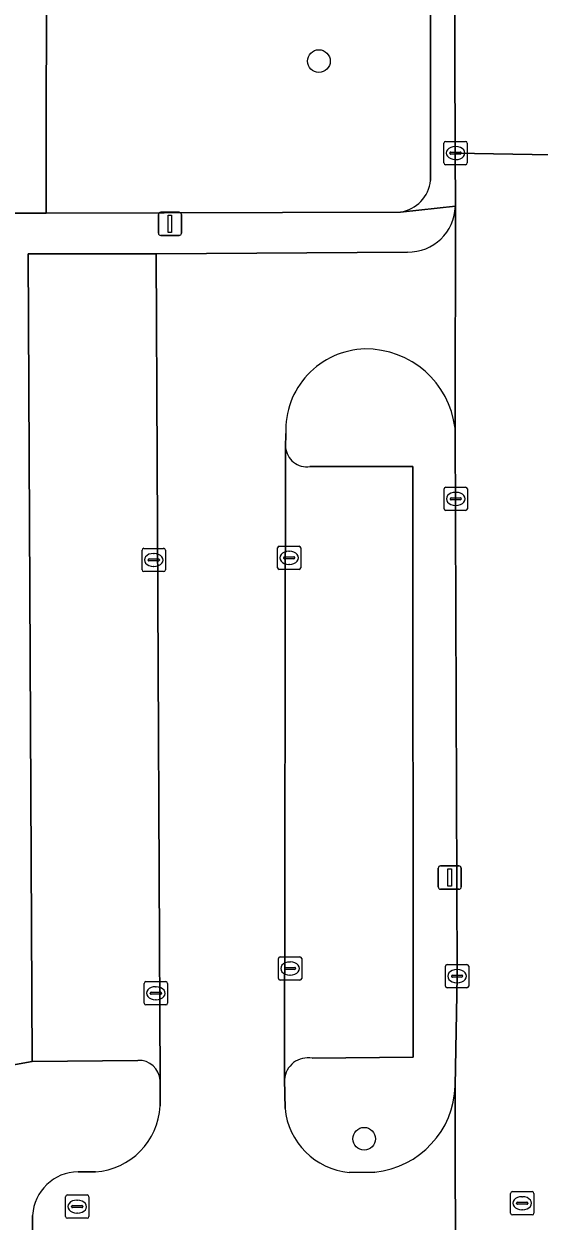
# Model space of a CAD drawing. Extents: x 160732 to 162107, y 387428 to 388479.
# Drawn here: x 161043 to 161065.2, y 388054.8 to 388106.2 of the extents above; entities that cross this region are included whole.
import ezdxf

# ---------------------------------------------------------------- set-up
doc = ezdxf.new("R2010")
doc.units = 0
for name, color, linetype in [('IMGEO_Boom', 7, 'Continuous'), ('IMGEO_Gemengd_bos', 7, 'Continuous'), ('IMGEO_Groenvoorziening', 7, 'Continuous'), ('IMGEO_Kolk', 7, 'Continuous'), ('IMGEO_Lichtmast', 7, 'Continuous'), ('IMGEO_Parkeervlak_open', 7, 'Continuous'), ('IMGEO_Rijbaan_lokaal_open', 7, 'Continuous'), ('IMGEO_Rioolput', 7, 'Continuous'), ('IMGEO_Verkeerseiland_open', 7, 'Continuous'), ('IMGEO_Voetpad_open', 7, 'Continuous')]:
    doc.layers.add(name, color=color, linetype=linetype)

msp = doc.modelspace()

# ---------------------------------------------------------------- linework, layer by layer
at = {"layer": 'IMGEO_Boom'}
for centre in [(161055.703, 388104.609), (161057.649, 388058.339)]:
    msp.add_circle(centre, 0.489, dxfattribs=at)
at = {"layer": 'IMGEO_Gemengd_bos'}
msp.add_lwpolyline([(161060.503, 388099.487), (161060.489, 388142.917), (161053.549, 388142.829), (161053.377, 388111.825), (161043.995, 388111.45), (161043.996, 388110.815), (161043.977, 388098.085), (161059.211, 388098.13)], dxfattribs=at)
msp.add_arc((161058.98, 388099.644), 1.531, 278.6806, 354.1306, dxfattribs=at)
at = {"layer": 'IMGEO_Groenvoorziening'}
msp.add_lwpolyline([(161043.996, 388110.815), (161041.351, 388110.823), (161041.595, 388098.078), (161043.977, 388098.085)], close=True, dxfattribs=at)
at = {"layer": 'IMGEO_Kolk'}
for p, q in [((161061.074, 388100.236), (161061.074, 388101.088)), ((161061.149, 388101.162), (161062.001, 388101.162)), ((161062.075, 388101.088), (161062.075, 388100.236)), ((161061.333, 388100.656), (161061.333, 388100.668)), ((161061.771, 388100.619), (161061.373, 388100.619)), ((161061.376, 388100.705), (161061.774, 388100.705)), ((161061.562, 388100.942), (161061.587, 388100.942)), ((161061.817, 388100.668), (161061.817, 388100.656)), ((161062.001, 388100.162), (161061.149, 388100.162)), ((161061.585, 388100.382), (161061.56, 388100.382)), ((161061.082, 388085.389), (161061.082, 388086.241)), ((161061.157, 388086.315), (161062.009, 388086.315)), ((161062.083, 388086.241), (161062.083, 388085.389)), ((161061.341, 388085.809), (161061.341, 388085.821)), ((161061.779, 388085.772), (161061.381, 388085.772)), ((161061.384, 388085.858), (161061.782, 388085.858)), ((161061.57, 388086.095), (161061.595, 388086.095)), ((161061.825, 388085.821), (161061.825, 388085.809)), ((161062.009, 388085.315), (161061.157, 388085.315)), ((161061.593, 388085.535), (161061.568, 388085.535)), ((161048.105, 388082.764), (161048.105, 388083.616)), ((161048.18, 388083.69), (161049.032, 388083.69)), ((161049.106, 388083.616), (161049.106, 388082.764)), ((161053.924, 388082.857), (161053.924, 388083.709)), ((161053.999, 388083.783), (161054.851, 388083.783)), ((161054.925, 388083.709), (161054.925, 388082.857)), ((161048.364, 388083.184), (161048.364, 388083.196)), ((161048.802, 388083.147), (161048.404, 388083.147)), ((161048.407, 388083.233), (161048.805, 388083.233)), ((161048.593, 388083.47), (161048.618, 388083.47)), ((161048.848, 388083.196), (161048.848, 388083.184)), ((161054.183, 388083.277), (161054.183, 388083.289)), ((161054.621, 388083.24), (161054.223, 388083.24)), ((161054.226, 388083.326), (161054.624, 388083.326)), ((161054.412, 388083.563), (161054.437, 388083.563)), ((161054.667, 388083.289), (161054.667, 388083.277)), ((161049.032, 388082.69), (161048.18, 388082.69)), ((161048.616, 388082.91), (161048.591, 388082.91)), ((161054.851, 388082.783), (161053.999, 388082.783)), ((161054.435, 388083.003), (161054.41, 388083.003)), ((161054.038, 388066.15), (161054.89, 388066.15)), ((161053.963, 388065.224), (161053.963, 388066.076)), ((161054.222, 388065.644), (161054.222, 388065.656)), ((161054.66, 388065.607), (161054.262, 388065.607)), ((161054.265, 388065.693), (161054.663, 388065.693)), ((161054.451, 388065.93), (161054.476, 388065.93)), ((161054.706, 388065.656), (161054.706, 388065.644)), ((161054.964, 388066.076), (161054.964, 388065.224)), ((161061.139, 388064.895), (161061.139, 388065.747)), ((161061.214, 388065.821), (161062.066, 388065.821)), ((161061.627, 388065.601), (161061.652, 388065.601)), ((161062.14, 388065.747), (161062.14, 388064.895)), ((161048.273, 388065.086), (161049.125, 388065.086)), ((161054.89, 388065.15), (161054.038, 388065.15)), ((161054.474, 388065.37), (161054.449, 388065.37)), ((161061.398, 388065.315), (161061.398, 388065.327)), ((161061.836, 388065.278), (161061.438, 388065.278)), ((161061.441, 388065.364), (161061.839, 388065.364)), ((161061.882, 388065.327), (161061.882, 388065.315)), ((161048.198, 388064.16), (161048.198, 388065.012)), ((161048.457, 388064.58), (161048.457, 388064.592)), ((161048.5, 388064.629), (161048.898, 388064.629)), ((161048.686, 388064.866), (161048.711, 388064.866)), ((161048.941, 388064.592), (161048.941, 388064.58)), ((161049.199, 388065.012), (161049.199, 388064.16)), ((161062.066, 388064.821), (161061.214, 388064.821)), ((161061.65, 388065.041), (161061.625, 388065.041)), ((161049.125, 388064.086), (161048.273, 388064.086)), ((161048.895, 388064.543), (161048.497, 388064.543)), ((161048.709, 388064.306), (161048.684, 388064.306))]:
    msp.add_line(p, q, dxfattribs=at)
for points in [[(161061.074, 388100.236), (161061.074, 388101.088)], [(161061.149, 388101.162), (161062.001, 388101.162)], [(161062.075, 388101.088), (161062.075, 388100.236)], [(161062.001, 388100.162), (161061.149, 388100.162)], [(161061.082, 388085.389), (161061.082, 388086.241)], [(161061.157, 388086.315), (161062.009, 388086.315)], [(161062.083, 388086.241), (161062.083, 388085.389)], [(161062.009, 388085.315), (161061.157, 388085.315)], [(161048.105, 388082.764), (161048.105, 388083.616)], [(161048.18, 388083.69), (161049.032, 388083.69)], [(161049.106, 388083.616), (161049.106, 388082.764)], [(161053.924, 388082.857), (161053.924, 388083.709)], [(161053.999, 388083.783), (161054.851, 388083.783)], [(161054.925, 388083.709), (161054.925, 388082.857)], [(161049.032, 388082.69), (161048.18, 388082.69)], [(161054.851, 388082.783), (161053.999, 388082.783)], [(161054.038, 388066.15), (161054.89, 388066.15)], [(161053.963, 388065.224), (161053.963, 388066.076)], [(161054.964, 388066.076), (161054.964, 388065.224)], [(161061.139, 388064.895), (161061.139, 388065.747)], [(161061.214, 388065.821), (161062.066, 388065.821)], [(161062.14, 388065.747), (161062.14, 388064.895)], [(161048.273, 388065.086), (161049.125, 388065.086)], [(161054.89, 388065.15), (161054.038, 388065.15)], [(161048.198, 388064.16), (161048.198, 388065.012)], [(161049.199, 388065.012), (161049.199, 388064.16)], [(161062.066, 388064.821), (161061.214, 388064.821)], [(161049.125, 388064.086), (161048.273, 388064.086)]]:
    msp.add_lwpolyline(points, dxfattribs=at)
for centre, radius, start, end in [((161061.151, 388101.086), 0.0765, 91.552, 178.448), ((161061.151, 388101.086), 0.0765, 91.552, 178.448), ((161061.999, 388101.086), 0.0765, 1.552, 88.448), ((161061.999, 388101.086), 0.0765, 1.552, 88.448), ((161061.373, 388100.665), 0.0403, 85.8775, 175.7526), ((161061.37, 388100.655), 0.0366, 178.938, 274.7102), ((161061.774, 388100.662), 0.043, 264.8664, 352.4533), ((161061.778, 388100.667), 0.0386, 1.7309, 96.639), ((161061.151, 388100.238), 0.0765, 181.552, 268.448), ((161061.151, 388100.238), 0.0765, 181.552, 268.448), ((161061.999, 388100.238), 0.0765, 271.552, 358.448), ((161061.999, 388100.238), 0.0765, 271.552, 358.448), ((161061.159, 388086.239), 0.0765, 91.552, 178.448), ((161061.159, 388086.239), 0.0765, 91.552, 178.448), ((161062.007, 388086.239), 0.0765, 1.552, 88.448), ((161062.007, 388086.239), 0.0765, 1.552, 88.448), ((161061.381, 388085.818), 0.0403, 85.8775, 175.7526), ((161061.378, 388085.808), 0.0366, 178.938, 274.7102), ((161061.782, 388085.815), 0.043, 264.8664, 352.4533), ((161061.786, 388085.82), 0.0386, 1.7309, 96.639), ((161061.159, 388085.391), 0.0765, 181.552, 268.448), ((161061.159, 388085.391), 0.0765, 181.552, 268.448), ((161062.007, 388085.391), 0.0765, 271.552, 358.448), ((161062.007, 388085.391), 0.0765, 271.552, 358.448), ((161048.182, 388083.614), 0.0765, 91.552, 178.448), ((161048.182, 388083.614), 0.0765, 91.552, 178.448), ((161049.03, 388083.614), 0.0765, 1.552, 88.448), ((161049.03, 388083.614), 0.0765, 1.552, 88.448), ((161054.001, 388083.707), 0.0765, 91.552, 178.448), ((161054.001, 388083.707), 0.0765, 91.552, 178.448), ((161054.849, 388083.707), 0.0765, 1.552, 88.448), ((161054.849, 388083.707), 0.0765, 1.552, 88.448), ((161048.404, 388083.193), 0.0403, 85.8775, 175.7526), ((161048.401, 388083.183), 0.0366, 178.938, 274.7102), ((161048.805, 388083.19), 0.043, 264.8664, 352.4533), ((161048.809, 388083.195), 0.0386, 1.7309, 96.639), ((161054.223, 388083.286), 0.0403, 85.8775, 175.7526), ((161054.22, 388083.276), 0.0366, 178.938, 274.7102), ((161054.624, 388083.283), 0.043, 264.8664, 352.4533), ((161054.628, 388083.288), 0.0386, 1.7309, 96.639), ((161048.182, 388082.766), 0.0765, 181.552, 268.448), ((161048.182, 388082.766), 0.0765, 181.552, 268.448), ((161049.03, 388082.766), 0.0765, 271.552, 358.448), ((161049.03, 388082.766), 0.0765, 271.552, 358.448), ((161054.001, 388082.859), 0.0765, 181.552, 268.448), ((161054.001, 388082.859), 0.0765, 181.552, 268.448), ((161054.849, 388082.859), 0.0765, 271.552, 358.448), ((161054.849, 388082.859), 0.0765, 271.552, 358.448), ((161054.04, 388066.074), 0.0765, 91.552, 178.448), ((161054.04, 388066.074), 0.0765, 91.552, 178.448), ((161054.888, 388066.074), 0.0765, 1.552, 88.448), ((161054.888, 388066.074), 0.0765, 1.552, 88.448), ((161054.262, 388065.653), 0.0403, 85.8775, 175.7526), ((161054.259, 388065.643), 0.0366, 178.938, 274.7102), ((161054.663, 388065.65), 0.043, 264.8664, 352.4533), ((161054.667, 388065.655), 0.0386, 1.7309, 96.639), ((161061.216, 388065.745), 0.0765, 91.552, 178.448), ((161061.216, 388065.745), 0.0765, 91.552, 178.448), ((161062.064, 388065.745), 0.0765, 1.552, 88.448), ((161062.064, 388065.745), 0.0765, 1.552, 88.448), ((161048.275, 388065.01), 0.0765, 91.552, 178.448), ((161048.275, 388065.01), 0.0765, 91.552, 178.448), ((161049.123, 388065.01), 0.0765, 1.552, 88.448), ((161049.123, 388065.01), 0.0765, 1.552, 88.448), ((161054.04, 388065.226), 0.0765, 181.552, 268.448), ((161054.04, 388065.226), 0.0765, 181.552, 268.448), ((161054.888, 388065.226), 0.0765, 271.552, 358.448), ((161054.888, 388065.226), 0.0765, 271.552, 358.448), ((161061.438, 388065.324), 0.0403, 85.8775, 175.7526), ((161061.435, 388065.314), 0.0366, 178.938, 274.7102), ((161061.839, 388065.321), 0.043, 264.8664, 352.4533), ((161061.843, 388065.326), 0.0386, 1.7309, 96.639), ((161048.497, 388064.589), 0.0403, 85.8775, 175.7526), ((161048.494, 388064.579), 0.0366, 178.938, 274.7102), ((161048.898, 388064.586), 0.043, 264.8664, 352.4533), ((161048.902, 388064.591), 0.0386, 1.7309, 96.639), ((161061.216, 388064.897), 0.0765, 181.552, 268.448), ((161061.216, 388064.897), 0.0765, 181.552, 268.448), ((161062.064, 388064.897), 0.0765, 271.552, 358.448), ((161062.064, 388064.897), 0.0765, 271.552, 358.448), ((161048.275, 388064.162), 0.0765, 181.552, 268.448), ((161048.275, 388064.162), 0.0765, 181.552, 268.448), ((161049.123, 388064.162), 0.0765, 271.552, 358.448), ((161049.123, 388064.162), 0.0765, 271.552, 358.448)]:
    msp.add_arc(centre, radius, start, end, dxfattribs=at)
for centre, major_axis, ratio, start_param, end_param in [((161061.561, 388100.662), (-0.387, 0.002), 0.722429, 4.712389, 7.853982), ((161061.586, 388100.662), (-0.39, 0.002), 0.717154, 1.570796, 4.712389), ((161061.569, 388085.815), (-0.387, 0.002), 0.722429, 4.712389, 7.853982), ((161061.594, 388085.815), (-0.39, 0.002), 0.717154, 1.570796, 4.712389), ((161048.592, 388083.19), (-0.387, 0.002), 0.722429, 4.712389, 7.853982), ((161048.617, 388083.19), (-0.39, 0.002), 0.717154, 1.570796, 4.712389), ((161054.411, 388083.283), (-0.387, 0.002), 0.722429, 4.712389, 7.853982), ((161054.436, 388083.283), (-0.39, 0.002), 0.717154, 1.570796, 4.712389), ((161054.45, 388065.65), (-0.387, 0.002), 0.722429, 4.712389, 7.853982), ((161054.475, 388065.65), (-0.39, 0.002), 0.717154, 1.570796, 4.712389), ((161061.626, 388065.321), (-0.387, 0.002), 0.722429, 4.712389, 7.853982), ((161061.651, 388065.321), (-0.39, 0.002), 0.717154, 1.570796, 4.712389), ((161048.685, 388064.586), (-0.387, 0.002), 0.722429, 4.712389, 7.853982), ((161048.71, 388064.586), (-0.39, 0.002), 0.717154, 1.570796, 4.712389)]:
    msp.add_ellipse(centre, major_axis=major_axis, ratio=ratio, start_param=start_param, end_param=end_param, dxfattribs=at)
at = {"layer": 'IMGEO_Lichtmast'}
for p, q in [((161048.805, 388097.222), (161048.805, 388098.022)), ((161048.805, 388098.022), (161048.805, 388097.222)), ((161048.905, 388098.122), (161049.695, 388098.122)), ((161049.695, 388098.122), (161048.905, 388098.122)), ((161049.795, 388098.022), (161049.795, 388097.222)), ((161049.795, 388097.222), (161049.795, 388098.022)), ((161049.695, 388097.122), (161048.905, 388097.122)), ((161048.905, 388097.122), (161049.695, 388097.122)), ((161060.828, 388069.155), (161060.828, 388069.955)), ((161060.828, 388069.955), (161060.828, 388069.155)), ((161060.928, 388070.055), (161061.718, 388070.055)), ((161061.718, 388070.055), (161060.928, 388070.055)), ((161061.818, 388069.955), (161061.818, 388069.155)), ((161061.818, 388069.155), (161061.818, 388069.955)), ((161061.718, 388069.055), (161060.928, 388069.055)), ((161060.928, 388069.055), (161061.718, 388069.055))]:
    msp.add_line(p, q, dxfattribs=at)
for points in [[(161049.225, 388097.997), (161049.375, 388097.997), (161049.375, 388097.247), (161049.225, 388097.247), (161049.225, 388097.997)], [(161061.248, 388069.93), (161061.398, 388069.93), (161061.398, 388069.18), (161061.248, 388069.18), (161061.248, 388069.93)]]:
    msp.add_lwpolyline(points, dxfattribs=at)
for centre, start, end in [((161048.905, 388098.022), 90, 180), ((161048.905, 388098.022), 90, 180), ((161049.695, 388098.022), 0, 90), ((161049.695, 388098.022), 360, 90), ((161048.905, 388097.222), 180, 270), ((161048.905, 388097.222), 180, 270), ((161049.695, 388097.222), 270, 0), ((161049.695, 388097.222), 270, 0), ((161060.928, 388069.955), 90, 180), ((161060.928, 388069.955), 90, 180), ((161061.718, 388069.955), 0, 90), ((161061.718, 388069.955), 360, 90), ((161060.928, 388069.155), 180, 270), ((161060.928, 388069.155), 180, 270), ((161061.718, 388069.155), 270, 0), ((161061.718, 388069.155), 270, 0)]:
    msp.add_arc(centre, 0.1, start, end, dxfattribs=at)
at = {"layer": 'IMGEO_Parkeervlak_open'}
for points in [[(161048.876, 388060.847), (161048.717, 388096.33), (161043.205, 388096.33), (161043.389, 388061.652), (161047.923, 388061.707)], [(161054.27, 388088.026), (161054.23, 388060.886)], [(161055.415, 388061.796), (161059.761, 388061.841), (161059.739, 388087.204), (161055.317, 388087.204)]]:
    msp.add_lwpolyline(points, dxfattribs=at)
for centre, radius, start, end in [((161055.181, 388088.108), 0.914, 185.1579, 278.5712), ((161047.96, 388060.79), 0.918, 3.5862, 92.2867), ((161055.22, 388060.823), 0.992, 78.6906, 176.353)]:
    msp.add_arc(centre, radius, start, end, dxfattribs=at)
at = {"layer": 'IMGEO_Rijbaan_lokaal_open'}
for points in [[(161061.45, 388134.853), (161061.56, 388100.662)], [(161066.63, 388061.416), (161066.653, 388062.032), (161066.52, 388100.574), (161061.56, 388100.662), (161061.567, 388098.378), (161061.554, 388088.854), (161061.64, 388065.321), (161061.565, 388060.62), (161061.58, 388050.897), (161067.695, 388050.903)], [(161061.56, 388100.662), (161066.52, 388100.574)], [(161061.554, 388088.854), (161061.567, 388098.378)], [(161059.508, 388096.408), (161048.717, 388096.33), (161048.876, 388060.847), (161048.882, 388059.749)], [(161054.27, 388088.026), (161054.279, 388088.619)], [(161054.247, 388059.646), (161054.23, 388060.886), (161054.27, 388088.026)], [(161045.259, 388050.88), (161061.58, 388050.897), (161061.565, 388060.62)], [(161046.102, 388056.915), (161045.357, 388056.924)], [(161058.108, 388056.91), (161057.005, 388056.898)], [(161043.402, 388055.051), (161043.407, 388053.062)]]:
    msp.add_lwpolyline(points, dxfattribs=at)
for centre, radius, start, end in [((161059.541, 388098.435), 2.027, 269.0714, 358.3978), ((161057.775, 388088.753), 3.498, 91.6333, 182.1975), ((161057.724, 388088.392), 3.858, 6.8755, 90.7213), ((161057.715, 388060.742), 3.852, 275.8623, 358.1811), ((161045.877, 388059.916), 3.009, 274.2822, 356.82), ((161057.281, 388059.933), 3.047, 185.3987, 264.8094), ((161045.386, 388054.937), 1.987, 90.822, 176.7237)]:
    msp.add_arc(centre, radius, start, end, dxfattribs=at)
at = {"layer": 'IMGEO_Rioolput'}
for p, q in [((161044.819, 388055), (161044.819, 388055.852)), ((161044.894, 388055.926), (161045.746, 388055.926)), ((161045.82, 388055.852), (161045.82, 388055)), ((161063.941, 388055.145), (161063.941, 388055.997)), ((161064.016, 388056.071), (161064.868, 388056.071)), ((161064.429, 388055.851), (161064.454, 388055.851)), ((161064.942, 388055.997), (161064.942, 388055.145)), ((161045.078, 388055.42), (161045.078, 388055.432)), ((161045.516, 388055.383), (161045.118, 388055.383)), ((161045.121, 388055.469), (161045.519, 388055.469)), ((161045.307, 388055.706), (161045.332, 388055.706)), ((161045.562, 388055.432), (161045.562, 388055.42)), ((161064.2, 388055.565), (161064.2, 388055.577)), ((161064.638, 388055.528), (161064.24, 388055.528)), ((161064.243, 388055.614), (161064.641, 388055.614)), ((161064.684, 388055.577), (161064.684, 388055.565)), ((161045.746, 388054.926), (161044.894, 388054.926)), ((161045.33, 388055.146), (161045.305, 388055.146)), ((161064.868, 388055.071), (161064.016, 388055.071)), ((161064.452, 388055.291), (161064.427, 388055.291))]:
    msp.add_line(p, q, dxfattribs=at)
for points in [[(161044.819, 388055), (161044.819, 388055.852)], [(161044.894, 388055.926), (161045.746, 388055.926)], [(161045.82, 388055.852), (161045.82, 388055)], [(161063.941, 388055.145), (161063.941, 388055.997)], [(161064.016, 388056.071), (161064.868, 388056.071)], [(161064.942, 388055.997), (161064.942, 388055.145)], [(161045.746, 388054.926), (161044.894, 388054.926)], [(161064.868, 388055.071), (161064.016, 388055.071)]]:
    msp.add_lwpolyline(points, dxfattribs=at)
for centre, radius, start, end in [((161044.896, 388055.85), 0.0765, 91.552, 178.448), ((161044.896, 388055.85), 0.0765, 91.552, 178.448), ((161045.744, 388055.85), 0.0765, 1.552, 88.448), ((161045.744, 388055.85), 0.0765, 1.552, 88.448), ((161064.018, 388055.995), 0.0765, 91.552, 178.448), ((161064.018, 388055.995), 0.0765, 91.552, 178.448), ((161064.866, 388055.995), 0.0765, 1.552, 88.448), ((161064.866, 388055.995), 0.0765, 1.552, 88.448), ((161045.118, 388055.429), 0.0403, 85.8775, 175.7526), ((161045.115, 388055.419), 0.0366, 178.938, 274.7102), ((161045.519, 388055.426), 0.043, 264.8664, 352.4533), ((161045.523, 388055.431), 0.0386, 1.7309, 96.639), ((161064.24, 388055.574), 0.0403, 85.8775, 175.7526), ((161064.237, 388055.564), 0.0366, 178.938, 274.7102), ((161064.641, 388055.571), 0.043, 264.8664, 352.4533), ((161064.645, 388055.576), 0.0386, 1.7309, 96.639), ((161044.896, 388055.002), 0.0765, 181.552, 268.448), ((161044.896, 388055.002), 0.0765, 181.552, 268.448), ((161045.744, 388055.002), 0.0765, 271.552, 358.448), ((161045.744, 388055.002), 0.0765, 271.552, 358.448), ((161064.018, 388055.147), 0.0765, 181.552, 268.448), ((161064.018, 388055.147), 0.0765, 181.552, 268.448), ((161064.866, 388055.147), 0.0765, 271.552, 358.448), ((161064.866, 388055.147), 0.0765, 271.552, 358.448)]:
    msp.add_arc(centre, radius, start, end, dxfattribs=at)
for centre, major_axis, ratio, start_param, end_param in [((161064.428, 388055.571), (-0.387, 0.002), 0.722429, 4.712389, 7.853982), ((161064.453, 388055.571), (-0.39, 0.002), 0.717154, 1.570796, 4.712389), ((161045.306, 388055.426), (-0.387, 0.002), 0.722429, 4.712389, 7.853982), ((161045.331, 388055.426), (-0.39, 0.002), 0.717154, 1.570796, 4.712389)]:
    msp.add_ellipse(centre, major_axis=major_axis, ratio=ratio, start_param=start_param, end_param=end_param, dxfattribs=at)
at = {"layer": 'IMGEO_Verkeerseiland_open'}
for points in [[(161061.565, 388060.62), (161061.64, 388065.321), (161061.554, 388088.854)], [(161054.279, 388088.619), (161054.27, 388088.026)], [(161055.317, 388087.204), (161059.739, 388087.204), (161059.761, 388061.841), (161055.415, 388061.796)], [(161054.23, 388060.886), (161054.247, 388059.646)], [(161057.005, 388056.898), (161058.108, 388056.91)]]:
    msp.add_lwpolyline(points, dxfattribs=at)
for centre, radius, start, end in [((161057.775, 388088.753), 3.498, 91.6333, 182.1975), ((161057.724, 388088.392), 3.858, 6.8755, 90.7213), ((161055.181, 388088.108), 0.914, 185.1579, 278.5712), ((161055.22, 388060.823), 0.992, 78.6906, 176.353), ((161057.715, 388060.742), 3.852, 275.8623, 358.1811), ((161057.281, 388059.933), 3.047, 185.3987, 264.8094)]:
    msp.add_arc(centre, radius, start, end, dxfattribs=at)
at = {"layer": 'IMGEO_Voetpad_open'}
for points in [[(161061.45, 388134.853), (161061.422, 388140.438), (161060.489, 388142.917), (161060.503, 388099.487)], [(161059.211, 388098.13), (161061.567, 388098.378), (161061.56, 388100.662), (161061.45, 388134.853)], [(161061.567, 388098.378), (161059.211, 388098.13), (161043.977, 388098.085), (161041.595, 388098.078), (161041.602, 388097.138), (161041.841, 388063.881), (161041.858, 388061.388), (161043.389, 388061.652), (161043.205, 388096.33)], [(161043.205, 388096.33), (161048.717, 388096.33), (161059.508, 388096.408)], [(161047.923, 388061.707), (161043.389, 388061.652), (161041.858, 388061.388), (161041.904, 388055.052), (161041.927, 388051.956), (161041.951, 388048.565), (161049.535, 388048.589), (161049.473, 388045.617), (161052.935, 388045.629), (161052.964, 388045.768), (161064.111, 388045.75)], [(161048.882, 388059.749), (161048.876, 388060.847)], [(161045.357, 388056.924), (161046.102, 388056.915)], [(161043.407, 388053.062), (161043.402, 388055.051)]]:
    msp.add_lwpolyline(points, dxfattribs=at)
for centre, radius, start, end in [((161058.98, 388099.644), 1.531, 278.6806, 354.1306), ((161059.541, 388098.435), 2.027, 269.0714, 358.3978), ((161047.96, 388060.79), 0.918, 3.5862, 92.2867), ((161045.877, 388059.916), 3.009, 274.2822, 356.82), ((161045.386, 388054.937), 1.987, 90.822, 176.7237)]:
    msp.add_arc(centre, radius, start, end, dxfattribs=at)

doc.saveas('drawing.dxf')
